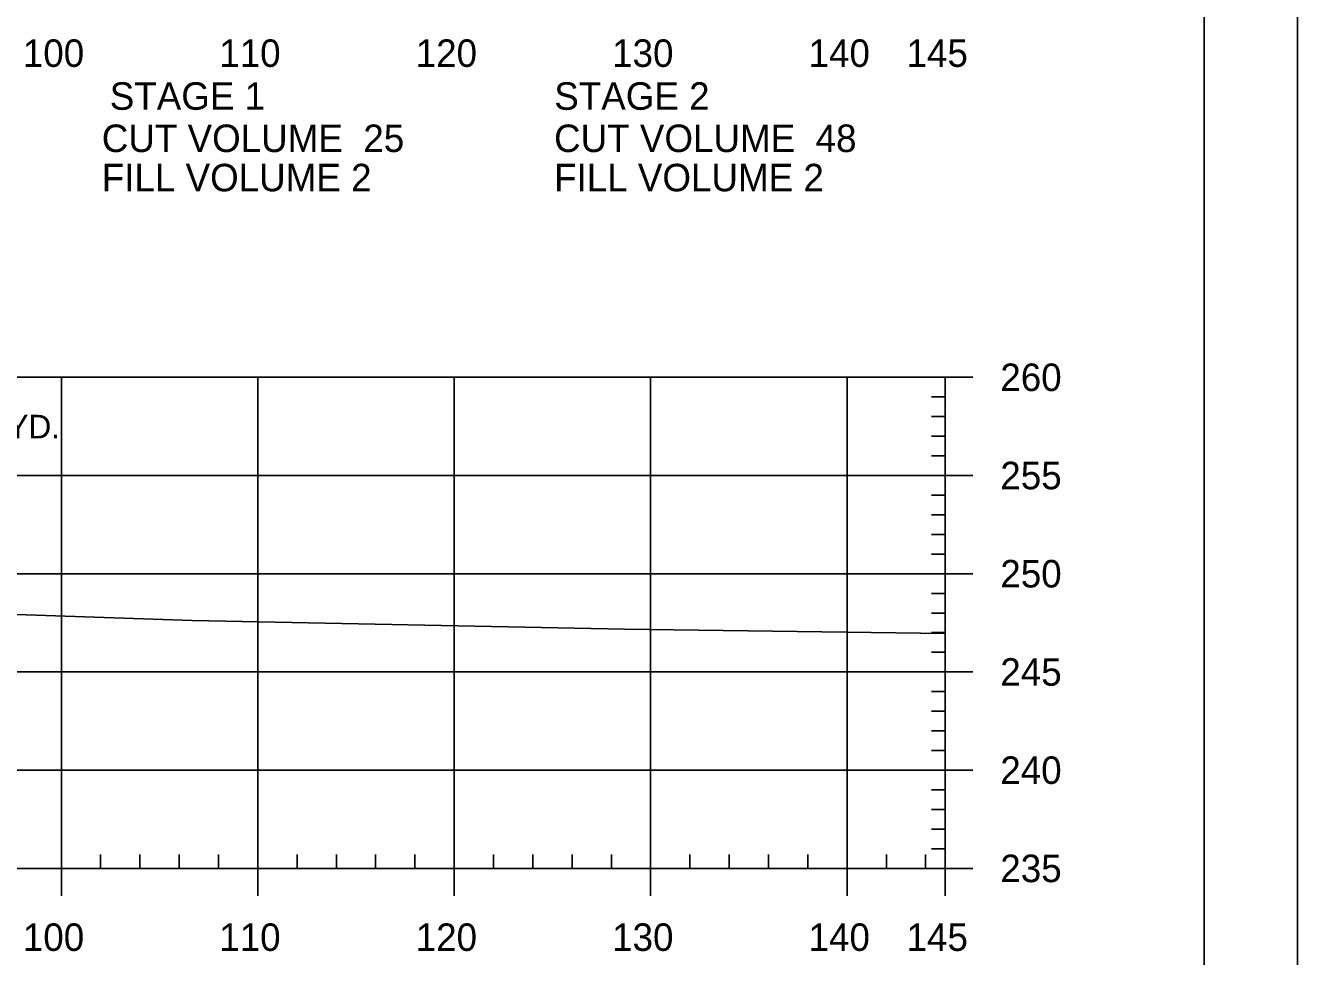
# Model space of a CAD drawing. Extents: x 1365647 to 1367999, y 387113 to 400173.
# Drawn here: x 1365992.3 to 1366057, y 396865.1 to 396912.5 of the extents above; entities that cross this region are included whole.
import ezdxf

# ---------------------------------------------------------------- set-up
doc = ezdxf.new("R2010")
doc.units = 0
for name, color, linetype in [('R_Axis', 7, 'Continuous'), ('R_Axis Annot', 7, 'Continuous'), ('R_Border', 7, 'Continuous'), ('R_Draft', 7, 'Continuous'), ('R_Exist Surface', 7, 'Continuous'), ('R_Grid', 7, 'Continuous'), ('R_No Plot', 7, 'Continuous')]:
    doc.layers.add(name, color=color, linetype=linetype)

msp = doc.modelspace()

# ---------------------------------------------------------------- linework, layer by layer
at = {"layer": 'R_Axis'}
for p, q in [((1366039.095, 396869.589), (1366039.095, 396894.589)), ((1366040.495, 396894.589), (1366039.095, 396894.589)), ((1366039.095, 396893.589), (1366038.395, 396893.589)), ((1366039.095, 396892.589), (1366038.395, 396892.589)), ((1366039.095, 396891.589), (1366038.395, 396891.589)), ((1366039.095, 396890.589), (1366038.395, 396890.589)), ((1366040.495, 396889.589), (1366039.095, 396889.589)), ((1366039.095, 396888.589), (1366038.395, 396888.589)), ((1366039.095, 396887.589), (1366038.395, 396887.589)), ((1366039.095, 396886.589), (1366038.395, 396886.589)), ((1366039.095, 396885.589), (1366038.395, 396885.589)), ((1366040.495, 396884.589), (1366039.095, 396884.589)), ((1366039.095, 396883.589), (1366038.395, 396883.589)), ((1366039.095, 396882.589), (1366038.395, 396882.589)), ((1366039.095, 396881.589), (1366038.395, 396881.589)), ((1366039.095, 396880.589), (1366038.395, 396880.589)), ((1366040.495, 396879.589), (1366039.095, 396879.589)), ((1366039.095, 396878.589), (1366038.395, 396878.589)), ((1366039.095, 396877.589), (1366038.395, 396877.589)), ((1366039.095, 396876.589), (1366038.395, 396876.589)), ((1366039.095, 396875.589), (1366038.395, 396875.589)), ((1366040.495, 396874.589), (1366039.095, 396874.589)), ((1366039.095, 396873.589), (1366038.395, 396873.589)), ((1366039.095, 396872.589), (1366038.395, 396872.589)), ((1366039.095, 396871.589), (1366038.395, 396871.589)), ((1366039.095, 396870.589), (1366038.395, 396870.589)), ((1365996.095, 396869.589), (1365996.095, 396870.289)), ((1365998.095, 396869.589), (1365998.095, 396870.289)), ((1366000.095, 396869.589), (1366000.095, 396870.289)), ((1366002.095, 396869.589), (1366002.095, 396870.289)), ((1366006.095, 396869.589), (1366006.095, 396870.289)), ((1366008.095, 396869.589), (1366008.095, 396870.289)), ((1366010.095, 396869.589), (1366010.095, 396870.289)), ((1366012.095, 396869.589), (1366012.095, 396870.289)), ((1366016.095, 396869.589), (1366016.095, 396870.289)), ((1366018.095, 396869.589), (1366018.095, 396870.289)), ((1366020.095, 396869.589), (1366020.095, 396870.289)), ((1366022.095, 396869.589), (1366022.095, 396870.289)), ((1366026.095, 396869.589), (1366026.095, 396870.289)), ((1366028.095, 396869.589), (1366028.095, 396870.289)), ((1366030.095, 396869.589), (1366030.095, 396870.289)), ((1366032.095, 396869.589), (1366032.095, 396870.289)), ((1366036.095, 396869.589), (1366036.095, 396870.289)), ((1366038.095, 396869.589), (1366038.095, 396870.289)), ((1365749.095, 396869.589), (1366039.095, 396869.589)), ((1365994.095, 396868.189), (1365994.095, 396869.589)), ((1366004.095, 396868.189), (1366004.095, 396869.589)), ((1366014.095, 396868.189), (1366014.095, 396869.589)), ((1366024.095, 396868.189), (1366024.095, 396869.589)), ((1366034.095, 396868.189), (1366034.095, 396869.589)), ((1366039.095, 396868.189), (1366039.095, 396869.589)), ((1366040.495, 396869.589), (1366039.095, 396869.589))]:
    msp.add_line(p, q, dxfattribs=at)
at = {"layer": 'R_Border'}
msp.add_line((1366052.275, 396763.589), (1366052.275, 396969.049), dxfattribs=at)
at = {"layer": 'R_Exist Surface'}
msp.add_lwpolyline([(1365930.064, 396884.07), (1365947.684, 396883.496), (1365947.87, 396883.49), (1365947.874, 396883.49), (1365963.684, 396883.122), (1365965.272, 396883.076), (1365965.399, 396883.093), (1365972.519, 396882.962), (1365979.392, 396882.761), (1365983.966, 396882.591), (1365989.09, 396882.609), (1365990.095, 396882.59), (1365991.808, 396882.515), (1366000.761, 396882.208), (1366022.769, 396881.772), (1366039.095, 396881.543)], dxfattribs=at)
at = {"layer": 'R_Grid'}
for p, q in [((1365749.095, 396894.589), (1366039.095, 396894.589)), ((1365994.095, 396869.589), (1365994.095, 396894.589)), ((1366004.095, 396869.589), (1366004.095, 396894.589)), ((1366014.095, 396869.589), (1366014.095, 396894.589)), ((1366024.095, 396869.589), (1366024.095, 396894.589)), ((1366034.095, 396869.589), (1366034.095, 396894.589)), ((1366039.095, 396869.589), (1366039.095, 396894.589)), ((1365749.095, 396889.589), (1366039.095, 396889.589)), ((1365749.095, 396884.589), (1366039.095, 396884.589)), ((1365749.095, 396879.589), (1366039.095, 396879.589)), ((1365749.095, 396874.589), (1366039.095, 396874.589)), ((1365749.095, 396869.589), (1366039.095, 396869.589))]:
    msp.add_line(p, q, dxfattribs=at)
at = {"layer": 'R_No Plot'}
msp.add_lwpolyline([(1365723.687, 396972.943), (1366057.027, 396972.943), (1366057.027, 396759.606), (1365723.687, 396759.606)], close=True, dxfattribs=at)

# ---------------------------------------------------------------- texts
at = {"layer": 'R_Axis Annot'}
for s, p in [('100', (1365992.133, 396910.389)), ('110', (1366002.133, 396910.389)), ('120', (1366012.133, 396910.389)), ('130', (1366022.133, 396910.389)), ('140', (1366032.133, 396910.389)), ('145', (1366037.121, 396910.389)), ('STAGE 1', (1365996.559, 396908.205)), ('STAGE 2', (1366019.187, 396908.205)), ('CUT VOLUME  25', (1365996.152, 396906.055)), ('CUT VOLUME  48', (1366019.178, 396906.055)), ('FILL VOLUME 2', (1365996.152, 396904.055)), ('FILL VOLUME 2', (1366019.178, 396904.055)), ('260', (1366041.895, 396893.889)), ('255', (1366041.895, 396888.889)), ('250', (1366041.895, 396883.889)), ('245', (1366041.895, 396878.889)), ('240', (1366041.895, 396873.889)), ('235', (1366041.895, 396868.889)), ('100', (1365992.133, 396865.389)), ('110', (1366002.133, 396865.389)), ('120', (1366012.133, 396865.389)), ('130', (1366022.133, 396865.389)), ('140', (1366032.133, 396865.389)), ('145', (1366037.121, 396865.389))]:
    msp.add_text(s, height=1.4, dxfattribs=at).set_placement(p)
at = {"layer": 'R_Draft'}
msp.add_text('CONST. APPR. = 60 CU. YD.', height=1.2, rotation=360, dxfattribs=at).set_placement((1365972.76, 396891.478))

doc.saveas('drawing.dxf')
